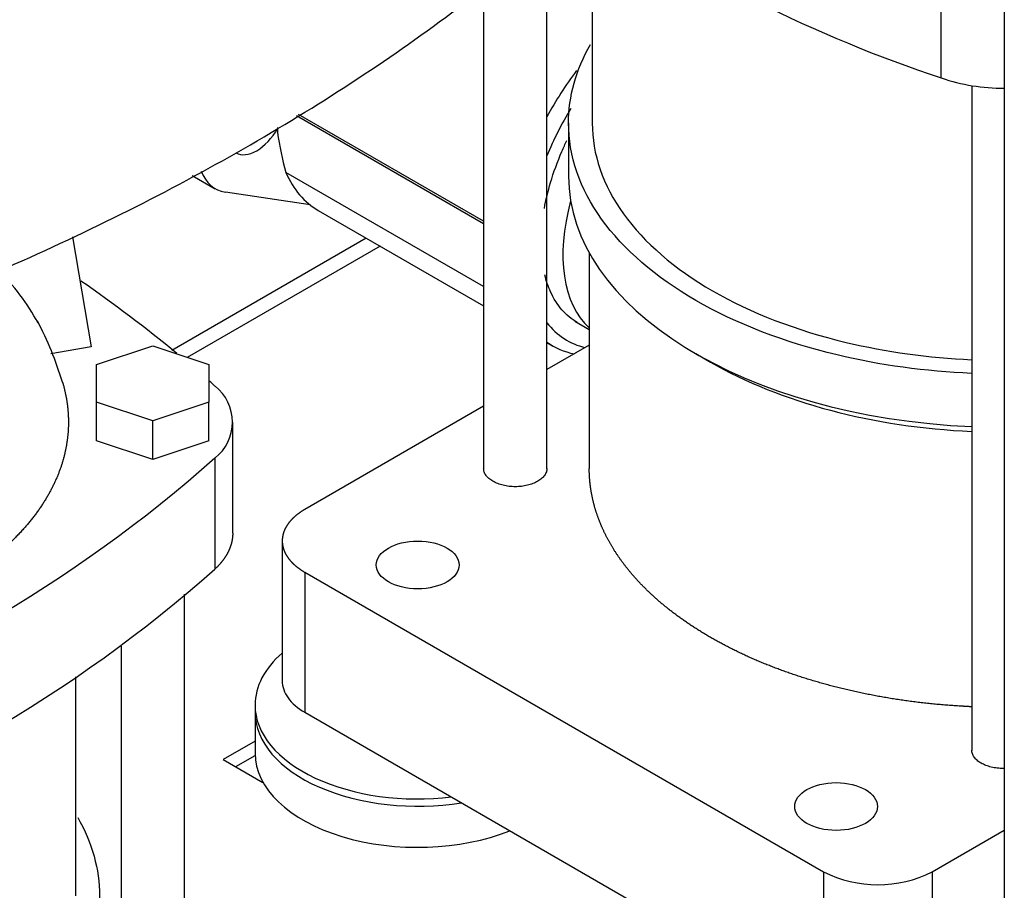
# Model space of a CAD drawing. Extents: x -132501 to 411300, y -42818 to 427495.
# Tile 313 of 330: x 251875 to 252042, y 242353 to 242500. Entities that reach past the tile are written whole.
import ezdxf

# ---------------------------------------------------------------- set-up
doc = ezdxf.new("R2010")
doc.units = 0
doc.header["$LTSCALE"] = 50
for name, color, linetype in [('1_ZOLL_OVALFLANS', 7, 'CONTINUOUS'), ('91040183_---', 7, 'CONTINUOUS'), ('96153117_FT_STAN', 7, 'CONTINUOUS'), ('96308586', 7, 'CONTINUOUS'), ('96402776_BLECHSC', 7, 'CONTINUOUS'), ('96402777_GUMMISC', 7, 'CONTINUOUS'), ('CRIE_5-4_A_FLEXI', 7, 'CONTINUOUS'), ('Default', 7, 'CONTINUOUS')]:
    doc.layers.add(name, color=color, linetype=linetype)

# ---------------------------------------------------------------- blocks, each defined once
blk = doc.blocks.new('SE3')
at = {"layer": '1_ZOLL_OVALFLANS', "color": 7, "linetype": 'Continuous'}
for p, q in [((350.476, 118.432), (350.863, 118.208)), ((352.467, 117.933), (351.035, 118.149))]:
    blk.add_line(p, q, dxfattribs=at)
for major_axis, start_param, end_param in [((-0.35, -0.606), 0, 1.581001), ((0.7, 1.212), 2.691843, 3.364455)]:
    blk.add_ellipse((351.563, 119.421), major_axis=major_axis, ratio=0.57735, start_param=start_param, end_param=end_param, dxfattribs=at)
at = {"layer": '91040183_---', "color": 7, "linetype": 'Continuous'}
for p, q in [((355.4, 117.614), (352.235, 119.441)), ((355.4, 117.659), (352.273, 119.465)), ((351.917, 119.241), (351.917, 119.157)), ((355.4, 116.553), (352.058, 118.482)), ((352.606, 117.839), (355.4, 116.226)), ((356.47, 115.608), (356.566, 115.553))]:
    blk.add_line(p, q, dxfattribs=at)
blk.add_arc((357.292, 119.931), 5.431, 188.1915, 195.4729, dxfattribs=at)
for centre, major_axis, start_param, end_param in [((358.316, 118.584), (-1.75, -3.031), 4.502334, 4.769032), ((358.458, 118.502), (-1.65, -2.858), 4.673904, 4.946445), ((354.356, 120.87), (1.75, 3.031), 2.736446, 3.141593), ((358.458, 118.502), (1.65, 2.858), 2.907537, 3.314436), ((358.316, 118.584), (1.75, 3.031), 3.08495, 3.332746), ((357.397, 115.914), (-0.985, 0), 1.045246, 1.073637)]:
    blk.add_ellipse(centre, major_axis=major_axis, ratio=0.57735, start_param=start_param, end_param=end_param, dxfattribs=at)
at = {"layer": '96153117_FT_STAN', "color": 7, "linetype": 'Continuous'}
blk.add_line((364.2, 152.361), (364.2, 94.612), dxfattribs=at)
at = {"layer": '96308586', "color": 7, "linetype": 'Continuous'}
for p, q in [((353.415, 117.372), (350.128, 115.474)), ((353.649, 117.236), (350.392, 115.356)), ((351.536, 108.872), (350.998, 108.561)), ((350.998, 108.561), (351.67, 108.173)), ((351.21, 108.439), (351.536, 108.627))]:
    blk.add_line(p, q, dxfattribs=at)
at = {"layer": '96402776_BLECHSC', "color": 7, "linetype": 'Continuous'}
blk.add_line((351.536, 109.48), (351.536, 109.357), dxfattribs=at)
for centre, start_param, end_param in [((354.286, 109.48), 5.696371, 6.283185), ((354.286, 109.48), 0, 1.779263), ((354.286, 109.357), 0, 1.843062)]:
    blk.add_ellipse(centre, major_axis=(-2.75, 0), ratio=0.57735, start_param=start_param, end_param=end_param, dxfattribs=at)
at = {"layer": '96402777_GUMMISC', "color": 7, "linetype": 'Continuous'}
blk.add_line((351.536, 109.357), (351.536, 108.663), dxfattribs=at)
for centre, end_param in [((354.286, 109.357), 1.843062), ((354.286, 108.663), 2.173359)]:
    blk.add_ellipse(centre, major_axis=(-2.75, 0), ratio=0.57735, start_param=0, end_param=end_param, dxfattribs=at)
at = {"layer": 'CRIE_5-4_A_FLEXI', "color": 7, "linetype": 'Continuous'}
for p, q in [((357.235, 123.023), (357.235, 119.318)), ((356.47, 113.472), (356.47, 122.501)), ((363.133, 120.08), (363.133, 121.958)), ((355.4, 121.624), (355.4, 113.472)), ((363.65, 119.95), (363.65, 108.709)), ((356.835, 119.318), (356.835, 118.42)), ((348.449, 117.394), (348.764, 115.536)), ((357.185, 117.126), (357.185, 113.48)), ((356.942, 115.97), (357.185, 115.83)), ((348.764, 115.536), (348.084, 115.416)), ((348.858, 115.234), (349.808, 115.551)), ((349.808, 115.551), (350.758, 115.234)), ((357.185, 115.563), (356.47, 115.15)), ((358.988, 115.42), (359.235, 115.277)), ((348.858, 114.601), (348.858, 115.234)), ((350.758, 115.234), (350.758, 114.601)), ((348.858, 113.948), (348.858, 114.601)), ((349.808, 114.284), (348.858, 114.601)), ((350.758, 114.601), (349.808, 114.284)), ((350.758, 113.948), (350.758, 114.601)), ((355.4, 114.532), (352.376, 112.786)), ((349.808, 113.631), (349.808, 114.284)), ((351.159, 112.386), (351.159, 114.264)), ((349.808, 113.631), (348.858, 113.948)), ((350.758, 113.948), (349.808, 113.631)), ((350.86, 111.779), (350.86, 113.657)), ((351.996, 112.256), (351.996, 109.888)), ((352.376, 111.725), (361.145, 106.663)), ((352.376, 111.725), (352.376, 109.357)), ((350.342, 101.646), (350.342, 111.353)), ((349.272, 110.473), (349.272, 101.807)), ((348.508, 106.255), (348.508, 109.959)), ((352.376, 109.357), (361.145, 104.295)), ((362.983, 106.663), (364.2, 107.365)), ((361.145, 106.663), (361.145, 104.295)), ((362.983, 106.663), (362.983, 104.295))]:
    blk.add_line(p, q, dxfattribs=at)
for centre, radius, start, end in [((370.667, 142.656), 23.8, 235.2716, 251.5451), ((364.185, 123.194), 3.287, 251.3394, 270.2565), ((344.948, 114.415), 3.293, 27.5253, 47.3015), ((335.075, 97.059), 23.8, 50.505, 55.3903), ((342.873, 113.335), 5.64, 16.4959, 27.9092), ((335.075, 97.059), 23.8, 48.4549, 48.763), ((350.382, 114.264), 0.773, 308.2172, 51.7828), ((335.075, 131.47), 23.8, 288.4549, 311.5451), ((335.075, 129.592), 23.8, 288.4549, 311.5451), ((362.064, 108.469), 2.027, 243.0272, 296.9728)]:
    blk.add_arc(centre, radius, start, end, dxfattribs=at)
for centre, major_axis, start_param, end_param in [((364.185, 118.42), (-7.35, 0), 0, 1.497908), ((358.825, 118.29), (1.475, 2.555), 1.999247, 3.022243), ((364.185, 118.135), (-7, 0), 0.785398, 1.494257)]:
    blk.add_ellipse(centre, major_axis=major_axis, ratio=0.57735, start_param=start_param, end_param=end_param, dxfattribs=at)
for centre in [(354.286, 111.848), (361.357, 107.765)]:
    blk.add_ellipse(centre, major_axis=(0.7, 0), ratio=0.57735, dxfattribs=at)
for points, degree, knots in [([(343.057, 115.228), (344.589, 115.739), (346.064, 116.308), (348.872, 117.553), (350.206, 118.228), (352.709, 119.674), (353.879, 120.444), (356.034, 122.065), (357.02, 122.916), (357.906, 123.801)], 3, [0, 0, 0, 0, 0.25, 0.25, 0.5, 0.5, 0.75, 0.75, 1, 1, 1, 1]), ([(363.647, 115.086), (362.867, 115.12), (362.096, 115.225), (360.484, 115.611), (359.668, 115.925), (358.308, 116.711), (357.763, 117.181), (357.026, 118.208), (356.835, 118.763), (356.835, 119.768), (356.96, 120.218), (357.204, 120.645)], 3, [0.1366538, 0.1366538, 0.1366538, 0.1366538, 0.1875, 0.1875, 0.25, 0.25, 0.3125, 0.3125, 0.375, 0.375, 0.4255947, 0.4255947, 0.4255947, 0.4255947]), ([(357.235, 119.318), (357.235, 118.793), (357.416, 118.268), (358.112, 117.298), (358.627, 116.853), (359.914, 116.11), (360.685, 115.812), (362.2, 115.45), (362.919, 115.351), (363.647, 115.318)], 3, [0.375, 0.375, 0.375, 0.375, 0.4375, 0.4375, 0.5, 0.5, 0.5625, 0.5625, 0.612673, 0.612673, 0.612673, 0.612673]), ([(356.426, 117.875), (356.452, 118.018), (356.529, 118.339), (356.67, 118.726), (356.778, 118.962), (356.807, 119.022)], 3, [0.28641517, 0.28641517, 0.28641517, 0.28641517, 0.3125, 0.34375, 0.35474616, 0.35474616, 0.35474616, 0.35474616]), ([(356.983, 115.947), (356.886, 116.003), (356.712, 116.147), (356.534, 116.43), (356.458, 116.65), (356.433, 116.752)], 3, [0.125, 0.125, 0.125, 0.125, 0.15625, 0.1875, 0.21122458, 0.21122458, 0.21122458, 0.21122458]), ([(348.283, 114.936), (348.288, 114.917), (348.294, 114.898), (348.368, 114.634), (348.38, 114.367), (348.392, 114.101), (348.342, 113.835), (348.292, 113.57), (348.18, 113.311), (348.068, 113.052), (347.897, 112.804), (347.726, 112.556), (347.498, 112.324), (347.27, 112.092), (346.99, 111.879), (346.711, 111.667), (346.384, 111.478), (346.057, 111.289), (345.689, 111.128), (345.321, 110.966), (344.918, 110.835), (344.516, 110.703), (344.087, 110.604), (343.657, 110.506), (343.209, 110.441), (342.832, 110.387), (342.448, 110.358)], 2, [0.0578972, 0.0578972, 0.0578972, 0.0625, 0.0625, 0.125, 0.125, 0.1875, 0.1875, 0.25, 0.25, 0.3125, 0.3125, 0.375, 0.375, 0.4375, 0.4375, 0.5, 0.5, 0.5625, 0.5625, 0.625, 0.625, 0.6875, 0.6875, 0.75, 0.75, 0.802482, 0.802482, 0.802482]), ([(363.647, 109.451), (363.573, 109.454), (363.499, 109.459), (363.157, 109.478), (362.819, 109.517), (362.482, 109.555), (362.153, 109.613), (361.824, 109.671), (361.506, 109.747), (361.189, 109.823), (360.885, 109.916), (360.582, 110.01), (360.296, 110.12), (360.01, 110.23), (359.744, 110.356), (359.479, 110.482), (359.235, 110.623), (358.992, 110.763), (358.774, 110.917), (358.556, 111.07), (358.365, 111.235), (358.174, 111.4), (358.012, 111.575), (357.85, 111.75), (357.718, 111.934), (357.586, 112.117), (357.487, 112.307), (357.387, 112.497), (357.32, 112.692), (357.253, 112.887), (357.219, 113.084), (357.185, 113.282), (357.185, 113.481)], 2, [0.274479, 0.274479, 0.274479, 0.28125, 0.28125, 0.3125, 0.3125, 0.34375, 0.34375, 0.375, 0.375, 0.40625, 0.40625, 0.4375, 0.4375, 0.46875, 0.46875, 0.5, 0.5, 0.53125, 0.53125, 0.5625, 0.5625, 0.59375, 0.59375, 0.625, 0.625, 0.65625, 0.65625, 0.6875, 0.6875, 0.71875, 0.71875, 0.75, 0.75, 0.75]), ([(352.376, 112.786), (352.286, 112.734), (352.215, 112.673), (352.144, 112.611), (352.095, 112.543), (352.046, 112.475), (352.021, 112.402), (351.996, 112.33), (351.996, 112.256), (351.996, 112.182), (352.021, 112.109), (352.046, 112.037), (352.095, 111.969), (352.144, 111.9), (352.215, 111.839), (352.286, 111.777), (352.376, 111.725)], 2, [0, 0, 0, 0.125, 0.125, 0.25, 0.25, 0.375, 0.375, 0.5, 0.5, 0.625, 0.625, 0.75, 0.75, 0.875, 0.875, 1, 1, 1]), ([(351.159, 112.386), (351.159, 112.306), (351.14, 112.227), (351.12, 112.148), (351.083, 112.071), (351.045, 111.994), (350.989, 111.92), (350.933, 111.847), (350.86, 111.779)], 2, [0.5, 0.5, 0.5, 0.625, 0.625, 0.75, 0.75, 0.875, 0.875, 1, 1, 1]), ([(351.996, 109.888), (351.996, 109.79), (352.03, 109.691), (352.16, 109.51), (352.256, 109.427), (352.376, 109.357)], 3, [0.5, 0.5, 0.5, 0.5, 0.75, 0.75, 1, 1, 1, 1]), ([(364.2, 108.408), (364.195, 108.408), (364.155, 108.408), (364.08, 108.412), (363.979, 108.43), (363.886, 108.459), (363.804, 108.497), (363.737, 108.545), (363.687, 108.598), (363.657, 108.657), (363.65, 108.697), (363.65, 108.717)], 3, [0.3705279, 0.3705279, 0.3705279, 0.3705279, 0.375, 0.40625, 0.4375, 0.46875, 0.5, 0.53125, 0.5625, 0.59375, 0.625, 0.625, 0.625, 0.625]), ([(348.539, 107.581), (348.782, 107.154), (348.908, 106.704), (348.908, 105.699), (348.716, 105.144), (347.98, 104.117), (347.435, 103.647), (346.755, 103.254)], 3, [0.8244053, 0.8244053, 0.8244053, 0.8244053, 0.875, 0.875, 0.9375, 0.9375, 1, 1, 1, 1])]:
    blk.add_open_spline(points, degree=degree, knots=knots, dxfattribs=at)
blk.add_open_spline([(356.47, 113.48), (356.47, 113.46), (356.463, 113.42), (356.432, 113.361), (356.383, 113.308), (356.316, 113.261), (356.234, 113.222), (356.141, 113.193), (356.04, 113.175), (355.935, 113.169), (355.83, 113.175), (355.729, 113.193), (355.636, 113.222), (355.554, 113.261), (355.487, 113.308), (355.437, 113.361), (355.407, 113.42), (355.4, 113.46), (355.4, 113.48)], degree=3, dxfattribs=at)

msp = doc.modelspace()

# ---------------------------------------------------------------- block references
at = {"layer": 'Default', "xscale": 10, "yscale": 10, "zscale": 10}
msp.add_blockref('SE3', (248399.7068, 241289.7787), dxfattribs=at)

doc.saveas('drawing.dxf')
